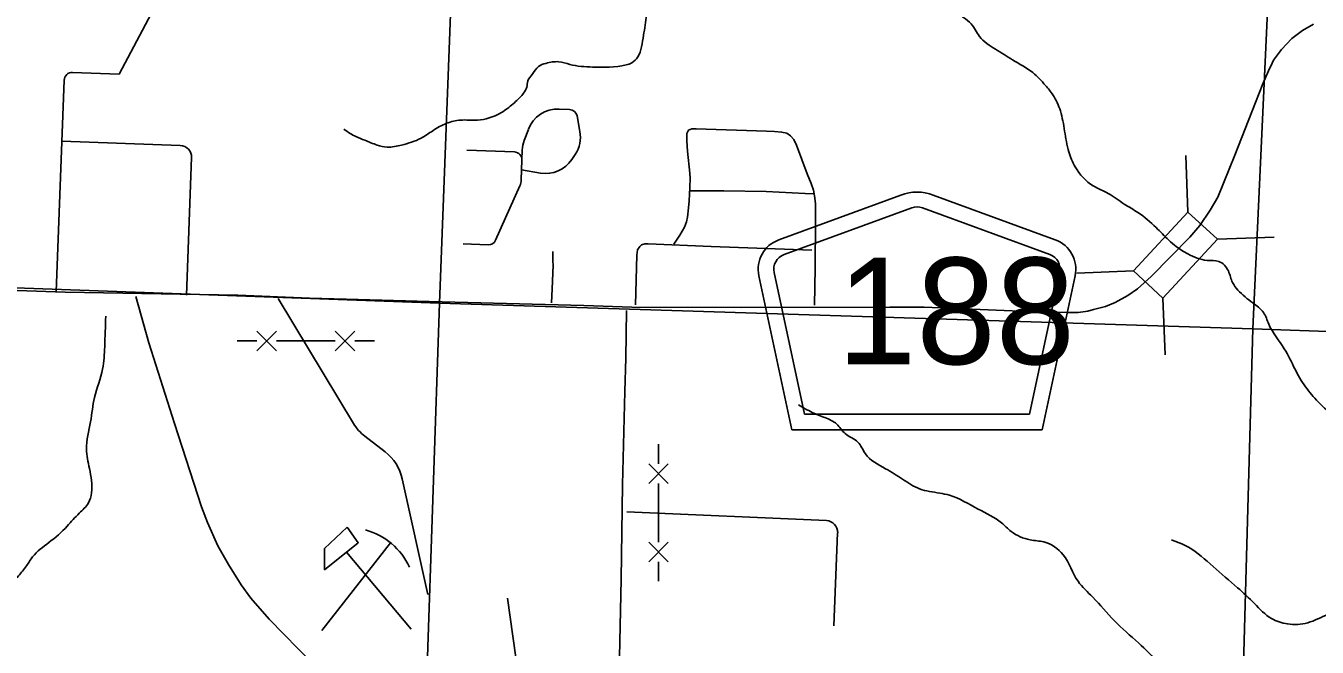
# Model space of a CAD drawing. Extents: x 1219626 to 1426462, y 456797 to 752399.
# Drawn here: x 1329895 to 1338132, y 656073 to 660041 of the extents above; entities that cross this region are included whole.
import ezdxf

# ---------------------------------------------------------------- set-up
doc = ezdxf.new("R2010")
doc.units = 0
for name, color, linetype in [('Bridges', 7, 'Continuous'), ('County Routes Highway Center Lines', 7, 'Continuous'), ('Culture', 7, 'Continuous'), ('Local Roads Improved', 7, 'Continuous'), ('Local Roads Paved', 7, 'Continuous'), ('Narrow River Creek and Branch and Slough', 7, 'Continuous'), ('Roadshields County Roads', 7, 'Continuous'), ('Runways', 7, 'Continuous'), ('Section Lines', 7, 'Continuous'), ('Uninventoried Roads and Features', 7, 'Continuous')]:
    doc.layers.add(name, color=color, linetype=linetype)

msp = doc.modelspace()

# ---------------------------------------------------------------- linework, layer by layer
at = {"layer": 'Bridges'}
for p, q in [((1337307.1, 658851.4), (1337293, 659213.2)), ((1337495.1, 658677.6), (1337856.9, 658691.7)), ((1336959.5, 658475.5), (1336597.8, 658461.3)), ((1337147.5, 658301.7), (1337161.6, 657939.9))]:
    msp.add_line(p, q, dxfattribs=at)
msp.add_lwpolyline([(1336959.5, 658475.5), (1337307.1, 658851.4), (1337495.1, 658677.6), (1337147.5, 658301.7)], close=True, dxfattribs=at)
at = {"layer": 'County Routes Highway Center Lines'}
for points in [[(1329163.1, 658373.3), (1330146.9, 658339.3), (1331248.2, 658320.9), (1331705.1, 658302.4), (1331939, 658295.7), (1332467.8, 658281.1), (1333453.5, 658254.9), (1333761.1, 658245.2), (1334462.6, 658242.3), (1335406.6, 658244.2), (1335624, 658243.3), (1336391.4, 658213.2), (1336541.8, 658210.3), (1336607.8, 658210.3), (1336669.9, 658219), (1336704.8, 658228.7), (1336782.4, 658249.1), (1336842.6, 658273.3), (1336924.1, 658318.9), (1336985.2, 658360.7), (1337072.5, 658439.2), (1337319.9, 658690.5), (1337383, 658766.2), (1337450, 658864.2), (1337497.5, 658946.7), (1337606.2, 659214.5), (1337738.1, 659550.2), (1337785.7, 659669.5), (1337820.6, 659752), (1337843.9, 659801.5), (1337853.6, 659820.9), (1337903.1, 659889.8), (1337969, 659958.7), (1338037.9, 660011), (1338107.8, 660051.8)], [(1330596.6, 658312.6), (1330679.1, 658015.7), (1330844, 657501.5), (1331016.7, 656968.8), (1331053.6, 656868.9), (1331120.6, 656720.5), (1331187.5, 656600.2), (1331269, 656471.1), (1331331.1, 656385.7), (1331447.5, 656251.8), (1331725, 655967.6)]]:
    msp.add_lwpolyline(points, dxfattribs=at)
at = {"layer": 'Culture'}
for p, q in [((1331783.4, 656179), (1332220.7, 656738.7)), ((1331939.9, 656680.1), (1332352.9, 656187.5))]:
    msp.add_line(p, q, dxfattribs=at)
msp.add_lwpolyline([(1331945.9, 656839.7), (1332015.5, 656740.1), (1331800.4, 656568), (1331800.4, 656703.3)], close=True, dxfattribs=at)
msp.add_arc((1331949.8, 656406), 430.6, 24.54152, 74.83039, dxfattribs=at)
at = {"layer": 'Local Roads Improved'}
for p, q in [((1330089.8, 658341.3), (1330140.3, 659694.3)), ((1333296.2, 659509.1), (1333363.9, 659506.5)), ((1333411.1, 659465.6), (1333429.4, 659366.5)), ((1333074.6, 659309), (1333101.1, 659379.5)), ((1330125.8, 659304.8), (1330879.8, 659276.7)), ((1332708.1, 659247), (1333011.5, 659235)), ((1333059.5, 659183.1), (1333062, 659246.6)), ((1330952, 659198.9), (1330919.3, 658321.5)), ((1333059.5, 659183.1), (1333054.5, 659056.1)), ((1333399, 659219), (1333377.1, 659186.3)), ((1333178.7, 659100.1), (1333057, 659119.9)), ((1333046.1, 659019.6), (1332892, 658671.6)), ((1332844.3, 658641.9), (1332684.5, 658648.2))]:
    msp.add_line(p, q, dxfattribs=at)
msp.add_lwpolyline([(1333727.2, 658222.9), (1333721.4, 657919.3), (1333716.6, 657705.6), (1333701.1, 657109), (1333691.5, 656508.6), (1333678.9, 655909.1)], dxfattribs=at)
for centre, radius, start, end in [((1333288.3, 659309.3), 200, 87.74073, 159.43954), ((1333361.9, 659456.5), 50, 10.47071, 87.74073), ((1333232.7, 659330.2), 200, 326.22526, 10.47071), ((1330877.1, 659201.7), 75, 357.86403, 87.86403), ((1333009.6, 659185), 50, 357.74073, 87.74073), ((1333261.9, 659238.7), 200, 159.43954, 177.74073), ((1333210.8, 659297.5), 200, 260.75767, 326.22526), ((1332954.6, 659060), 100, 336.12507, 357.74073), ((1332846.3, 658691.8), 50, 267.74073, 336.12507)]:
    msp.add_arc(centre, radius, start, end, dxfattribs=at)
at = {"layer": 'Local Roads Paved'}
for points in [[(1334925, 658257.7), (1334929.3, 658492.7), (1334932.7, 658791.5), (1334932.2, 658905.1), (1334925.9, 658955.8), (1334918.2, 658990.6), (1334904.7, 659034.1), (1334879.5, 659095.5), (1334810.9, 659277.8), (1334793, 659315), (1334772.7, 659338.7), (1334749.5, 659354.2), (1334715.6, 659362.4), (1334670.2, 659365.8), (1334619.4, 659367.2), (1334170.8, 659382.7), (1334142.3, 659381.7), (1334121.5, 659373.5), (1334112.3, 659353.2), (1334112.3, 659305.4), (1334115.2, 659240.1), (1334130.7, 659100.4), (1334132.6, 659067.5), (1334130.2, 659007.6), (1334126.8, 658922), (1334122.5, 658877.5), (1334116.2, 658818.5), (1334109.4, 658789), (1334096.3, 658755.7), (1334065.9, 658704.9), (1334029.1, 658647.4)], [(1334135.5, 658987.2), (1334346.8, 658987.7), (1334616.5, 658981.9), (1334865.5, 658970.8), (1334923.5, 658967.4)], [(1333248.1, 658270.8), (1333253, 658361.7), (1333257.8, 658511.5), (1333257.3, 658538.6), (1333256.8, 658600)], [(1333784, 658259.7), (1333793.2, 658575.8), (1333797.1, 658609.7), (1333811.6, 658630.9), (1333822.2, 658641.1), (1333842.5, 658647.9), (1333863.8, 658647.9), (1334266.5, 658630.5), (1334907.6, 658607.7)]]:
    msp.add_lwpolyline(points, dxfattribs=at)
at = {"layer": 'Narrow River Creek and Branch and Slough'}
for points in [[(1333706.4, 667585), (1333740.6, 667427.6), (1333747.4, 667312.3), (1333774.5, 667217.3), (1333828.7, 667122.3), (1333883, 667122.3), (1333964.4, 667081.6), (1334052.5, 667013.7), (1334066.1, 666905.2), (1334025.4, 666796.6), (1333944, 666688.1), (1333883, 666606.7), (1333889.8, 666511.7), (1333883, 666389.5), (1333876.2, 666294.6), (1333903.3, 666206.3), (1333937.2, 666118.1), (1333944, 666063.9), (1333964.4, 665975.7), (1333964.4, 665880.7), (1333916.9, 665806), (1333815.2, 665683.9), (1333740.6, 665595.7), (1333679.6, 665514.3), (1333611.8, 665405.7), (1333571.1, 665263.3), (1333482.9, 665032.6), (1333482.9, 664957.9), (1333455.8, 664876.5), (1333408.3, 664815.5), (1333279.5, 664686.6), (1333191.3, 664571.2), (1333110, 664449.1), (1333069.3, 664354.1), (1333028.6, 664257.5), (1332994.7, 664040.4), (1332974.3, 663938.6), (1333001.5, 663836.8), (1333035.4, 663755.4), (1333035.4, 663687.6), (1333055.7, 663579), (1333123.5, 663470.5), (1333177.8, 663314.4), (1333225.2, 663226.2), (1333293, 663138), (1333306.6, 663056.6), (1333354.1, 662934.5), (1333442.2, 662819.1), (1333530.4, 662710.6), (1333577.8, 662615.6), (1333598.2, 662452.7), (1333577.8, 662323.8), (1333577.8, 662194.9), (1333632.1, 662079.6), (1333699.9, 661950.7), (1333754.2, 661855.7), (1333815.2, 661699.6), (1333896.6, 661530), (1334045.7, 661308.9), (1334133.9, 661207.1), (1334242.4, 661091.7), (1334357.7, 660996.8), (1334500.1, 660942.5), (1334635.7, 660901.8), (1334751, 660827.1), (1334913.7, 660738.9), (1335049.3, 660664.3), (1335212.1, 660535.4), (1335347.7, 660447.2), (1335456.2, 660365.8), (1335571.5, 660304.7), (1335680, 660236.9), (1335754.6, 660169), (1335808.8, 660141.9), (1335876.6, 660094.4), (1335924.1, 660053.7), (1335978.4, 659972.2), (1336080.1, 659890.8), (1336188.6, 659823), (1336317.4, 659741.6), (1336398.8, 659660.1), (1336446.3, 659599.1), (1336493.7, 659497.3), (1336520.8, 659368.4), (1336548, 659235.1), (1336588.7, 659140.1), (1336703.9, 659018), (1336798.9, 658970.5), (1336900.6, 658902.7), (1336988.7, 658848.4), (1337104, 658753.4)], [(1334199.2, 661136.7), (1334167.3, 661094.8), (1334157.2, 661054.2), (1334136.9, 661000), (1334096.2, 660952.6), (1334045.4, 660901.7), (1334004.8, 660827.2), (1333987.9, 660749.3), (1333960.8, 660634.1), (1333950.6, 660586.7), (1333916.8, 660522.3), (1333899.9, 660491.9), (1333896.5, 660434.3), (1333869.4, 660298.8), (1333852.5, 660109.1), (1333835.5, 659980.4), (1333822, 659905.8), (1333798.3, 659841.5), (1333761.1, 659804.2), (1333723.8, 659790.7), (1333510.5, 659777.1), (1333364.9, 659794), (1333293.8, 659811), (1333212.6, 659800.8), (1333165.2, 659780.5), (1333124.6, 659729.7), (1333097.5, 659689), (1333090.7, 659648.4), (1333070.4, 659611.1), (1333019.6, 659556.9), (1332948.5, 659499.3), (1332850.3, 659451.9), (1332775.8, 659438.4), (1332667.5, 659438.4), (1332579.5, 659418), (1332491.4, 659370.6), (1332417, 659323.2), (1332291.7, 659279.1), (1332200.3, 659265.6), (1332136, 659279.1), (1332058.1, 659309.6), (1332000.5, 659333.3), (1331963.3, 659353.7), (1331922.7, 659380.8)], [(1337104, 658753.4), (1337185.4, 658672), (1337232.9, 658631.3), (1337307.5, 658583.8), (1337429.5, 658543.1), (1337504.1, 658536.3), (1337565.1, 658475.2), (1337592.3, 658400.6), (1337626.2, 658353.1), (1337721.1, 658271.7), (1337788.9, 658210.6), (1337822.8, 658136), (1337921.8, 657978.9), (1337989.6, 657850), (1338057.5, 657734.6), (1338138.8, 657639.6), (1338220.2, 657565), (1338335.5, 657497.2), (1338416.8, 657429.3), (1338471.1, 657307.2), (1338525.3, 657151.1), (1338572.8, 656974.7), (1338627.1, 656852.6), (1338647.4, 656764.4), (1338661, 656689.8), (1338749.1, 656560.9), (1338823.7, 656493), (1338857.6, 656384.4), (1338966.1, 656282.7), (1339122.1, 656153.8), (1339210.2, 656092.7), (1339345.9, 656011.3), (1339447.6, 655916.3), (1339562.9, 655746.7), (1339610.3, 655665.3), (1339678.1, 655536.3), (1339712, 655414.2), (1339725.6, 655319.2), (1339752.7, 655244.6), (1339800.2, 655163.2), (1339834.1, 655115.7), (1339888.3, 655081.8), (1339901.9, 655034.3), (1339996.8, 654966.4), (1340071.4, 654891.8), (1340137.9, 654666.8), (1340124.3, 654503.9), (1340137.9, 654347.9), (1340144.7, 654164.7), (1340165, 653995.1), (1340205.7, 653893.3), (1340246.4, 653744), (1340266.7, 653554.1), (1340280.3, 653377.7), (1340280.3, 653228.4), (1340388.8, 653119.8), (1340463.4, 653058.8), (1340510.9, 652970.6), (1340612.6, 652909.5), (1340721.1, 652821.3), (1340809.2, 652706), (1340883.8, 652597.4), (1340904.2, 652536.3), (1340870.3, 652434.6), (1340883.8, 652339.6), (1340904.2, 652278.5), (1340985.5, 652190.3), (1341012.5, 652156.6)], [(1329642.5, 656319), (1329692.7, 656378.8), (1329776.9, 656456.5), (1329848.1, 656527.8), (1329899.9, 656592.6), (1329938.7, 656650.9), (1330042.3, 656741.5), (1330158.9, 656845.2), (1330236.5, 656929.4), (1330294.8, 656994.2), (1330314.2, 657058.9), (1330301.3, 657214.4), (1330281.9, 657337.5), (1330307.8, 657512.4), (1330333.7, 657667.8), (1330385.4, 657849.2), (1330398.4, 657991.7), (1330404.9, 658186)], [(1334822.9, 657620.1), (1334911, 657572.6), (1334992.4, 657538.7), (1335067, 657498), (1335121.2, 657436.9), (1335202.6, 657382.6), (1335250.1, 657308), (1335378.9, 657213), (1335487.4, 657145.2), (1335595.9, 657084.1), (1335724.7, 657057), (1335785.8, 657043.4), (1335968.9, 656955.2), (1336118.1, 656867), (1336179.1, 656812.7), (1336301.1, 656758.4), (1336389.3, 656744.9), (1336511.4, 656663.5), (1336606.3, 656493.8), (1336701.2, 656392.1), (1336836.9, 656242.8), (1336992.8, 656100.3), (1337121.7, 655964.6), (1337270.8, 655700), (1337338.7, 655489.7), (1337379.3, 655387.9), (1337508.2, 655306.5), (1337745.5, 655265.8), (1337901.5, 655231.9), (1338057.5, 655170.8), (1338138.8, 655123.3), (1338206.6, 655075.8), (1338301.6, 654987.6), (1338464.3, 654967.2), (1338606.7, 654953.7), (1338667.7, 654913), (1338755.9, 654784.1), (1338823.7, 654716.2), (1338939, 654661.9), (1339122.1, 654614.4), (1339291.6, 654600.9), (1339379.8, 654641.6), (1339400.1, 654689.1), (1339440.8, 654743.4), (1339535.7, 654784.1), (1339671.4, 654777.3), (1339725.6, 654770.5), (1339807, 654763.7), (1339922.3, 654838.3), (1339983.3, 654872.3), (1340030.8, 654872.3), (1340085.4, 654869.6)], [(1337203, 656758.4), (1337311.5, 656710.9), (1337467.5, 656588.8), (1337623.5, 656453.1), (1337732, 656351.4), (1337840.5, 656256.4), (1337942.2, 656222.4), (1338071, 656229.2), (1338199.9, 656283.5), (1338335.5, 656317.4), (1338457.5, 656310.6), (1338586.4, 656317.4), (1338674.5, 656344.6), (1338749.1, 656419.2), (1338796.6, 656426), (1338856.4, 656385.8)]]:
    msp.add_spline(points, degree=3, dxfattribs=at)
at = {"layer": 'Roadshields County Roads'}
for p, q in [((1334697.1, 658673.7), (1335476.5, 658960.1)), ((1335683.4, 658960.1), (1336461.4, 658674.2)), ((1334731.6, 658579.9), (1335545.4, 658878.9)), ((1335614.4, 658878.9), (1336426.9, 658580.4)), ((1334781.1, 657461.9), (1334570.5, 658444.1)), ((1334861.9, 657561.9), (1334668.3, 658465)), ((1336490.2, 658465.5), (1336296.5, 657561.9)), ((1336588, 658444.6), (1336377.3, 657461.9)), ((1336296.5, 657561.9), (1334861.9, 657561.9)), ((1336377.3, 657461.9), (1334781.1, 657461.9))]:
    msp.add_line(p, q, dxfattribs=at)
for centre, radius, start, end in [((1335579.9, 658678.5), 300, 69.82698, 110.17301), ((1335579.9, 658785), 100, 69.82699, 110.17298), ((1334766.1, 658486), 200, 110.17298, 192.09989), ((1336392.4, 658486.5), 200, 347.90009, 69.82701), ((1334766.1, 658486), 100, 110.17298, 192.09989), ((1336392.4, 658486.5), 100, 347.90009, 69.82699)]:
    msp.add_arc(centre, radius, start, end, dxfattribs=at)
at = {"layer": 'Runways'}
msp.add_line((1332968.3, 656385.5), (1334059.7, 648515.6), dxfattribs=at)
at = {"layer": 'Section Lines'}
for p, q in [((1332534.8, 658270.4), (1332732.2, 663583.2)), ((1337966, 663392.8), (1337721.9, 658105.8)), ((1332534.8, 658270.4), (1327269.1, 658458.8)), ((1332352.2, 652988.6), (1332534.8, 658270.4)), ((1337721.9, 658105.8), (1332534.8, 658270.4)), ((1337721.9, 658105.8), (1337571.5, 652837.9)), ((1342939.8, 657922.6), (1337721.9, 658105.8))]:
    msp.add_line(p, q, dxfattribs=at)
at = {"layer": 'Uninventoried Roads and Features'}
for p, q in [((1330491.3, 659731.3), (1331493.2, 661630.1)), ((1330192.1, 659742.4), (1330491.3, 659731.3)), ((1331504.1, 658299.7), (1331984.4, 657502.3)), ((1331368.4, 658091.2), (1331493.4, 657966.2)), ((1331493.4, 658091.2), (1331368.4, 657966.2)), ((1331868.4, 658091.2), (1331993.4, 657966.2)), ((1331993.4, 658091.2), (1331868.4, 657966.2)), ((1331243.4, 658028.7), (1331368.4, 658028.7)), ((1331493.4, 658028.7), (1331868.4, 658028.7)), ((1331993.4, 658028.7), (1332118.4, 658028.7)), ((1332057.9, 657419.8), (1332186.7, 657320.2)), ((1333930.4, 657244.2), (1333930.4, 657369.2)), ((1333867.9, 657119.2), (1333992.9, 657244.2)), ((1333867.9, 657244.2), (1333992.9, 657119.2)), ((1332296.2, 657147.3), (1332458.6, 656408.8)), ((1333930.4, 656744.2), (1333930.4, 657119.2)), ((1333727.7, 656936.7), (1335001.6, 656881.8)), ((1335073.3, 656803.8), (1335048.7, 656209.5)), ((1333867.9, 656619.2), (1333992.9, 656744.2)), ((1333867.9, 656744.2), (1333992.9, 656619.2)), ((1333930.4, 656494.2), (1333930.4, 656619.2))]:
    msp.add_line(p, q, dxfattribs=at)
for centre, radius, start, end in [((1330190.3, 659692.5), 50, 87.86403, 177.86403), ((1332241.4, 657657.1), 300, 211.06115, 232.28467), ((1332003.2, 657082.8), 300, 12.40471, 52.28467), ((1334998.4, 656806.8), 75, 357.63273, 87.52927)]:
    msp.add_arc(centre, radius, start, end, dxfattribs=at)

# ---------------------------------------------------------------- texts
at = {"layer": 'Roadshields County Roads'}
msp.add_text('188', height=680, dxfattribs=at).set_placement((1335069.9, 657880.2))

doc.saveas('drawing.dxf')
